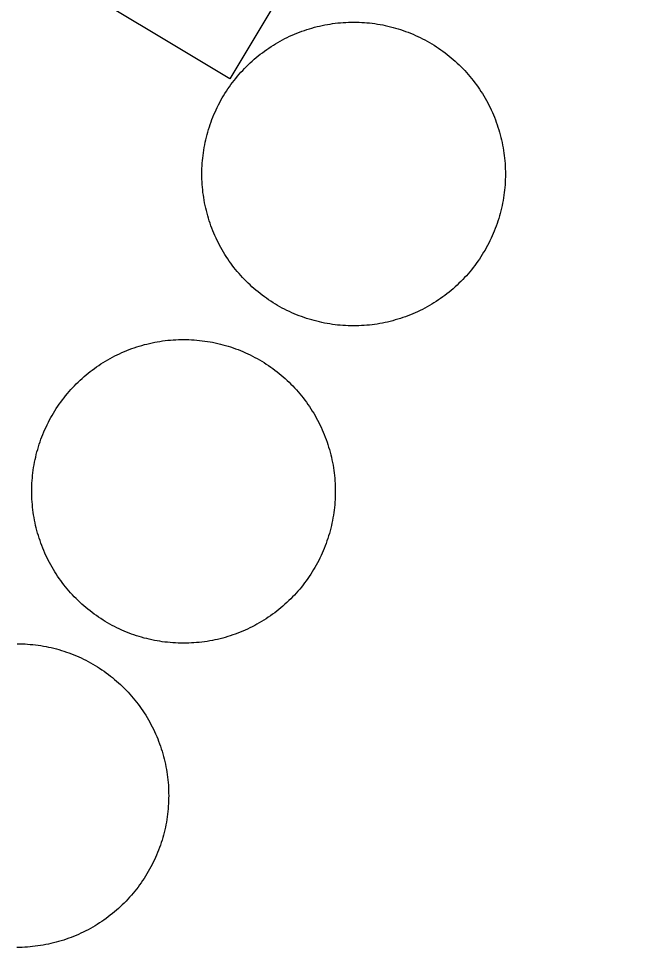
# Model space of a CAD drawing. Extents: x 3903937 to 3942190, y 260677 to 286651.
# Drawn here: x 3909165.9 to 3909210.4, y 280611.6 to 280677.1 of the extents above; entities that cross this region are included whole.
import ezdxf

# ---------------------------------------------------------------- set-up
doc = ezdxf.new("R2010")
doc.units = 0
doc.layers.add('V-BLDG-OTLN', color=7, linetype='Continuous')
doc.layers.add('V-DOMW-TANK', color=7, linetype='Continuous')

msp = doc.modelspace()

# ---------------------------------------------------------------- linework, layer by layer
at = {"layer": 'V-BLDG-OTLN'}
msp.add_lwpolyline([(3909155.383, 280688.119), (3909185.004, 280737.489), (3909210.415, 280722.242), (3909180.794, 280672.872)], close=True, dxfattribs=at)
at = {"layer": 'V-DOMW-TANK'}
for points in [[(3909180.766, 280672.316), (3909180.876, 280672.468), (3909180.987, 280672.619), (3909181.102, 280672.767), (3909181.218, 280672.914), (3909181.337, 280673.058), (3909181.458, 280673.199), (3909181.583, 280673.34), (3909181.71, 280673.477), (3909181.837, 280673.613), (3909181.968, 280673.746), (3909182.103, 280673.877), (3909182.238, 280674.006), (3909182.376, 280674.131), (3909182.517, 280674.256), (3909182.658, 280674.376), (3909182.804, 280674.495), (3909182.949, 280674.612), (3909183.098, 280674.725), (3909183.248, 280674.837), (3909183.4, 280674.946), (3909183.555, 280675.05), (3909183.711, 280675.155), (3909183.871, 280675.253), (3909184.028, 280675.353), (3909184.188, 280675.446), (3909184.352, 280675.538), (3909184.516, 280675.628), (3909184.682, 280675.714), (3909184.85, 280675.796), (3909185.017, 280675.878), (3909185.187, 280675.955), (3909185.362, 280676.029), (3909185.534, 280676.101), (3909185.706, 280676.168), (3909185.882, 280676.234), (3909186.058, 280676.295), (3909186.236, 280676.355), (3909186.414, 280676.412), (3909186.592, 280676.463), (3909186.773, 280676.517), (3909186.955, 280676.562), (3909187.135, 280676.603), (3909187.319, 280676.644), (3909187.502, 280676.682), (3909187.688, 280676.715), (3909187.87, 280676.746), (3909188.055, 280676.775), (3909188.241, 280676.797), (3909188.425, 280676.82), (3909188.612, 280676.836), (3909188.798, 280676.85), (3909188.984, 280676.863), (3909189.173, 280676.871), (3909189.359, 280676.875), (3909189.546, 280676.877), (3909189.732, 280676.875), (3909189.92, 280676.871), (3909190.107, 280676.861), (3909190.293, 280676.85), (3909190.479, 280676.836), (3909190.666, 280676.818), (3909190.852, 280676.795), (3909191.037, 280676.771), (3909191.221, 280676.744), (3909191.405, 280676.713), (3909191.589, 280676.678), (3909191.774, 280676.642), (3909191.956, 280676.601), (3909192.136, 280676.556), (3909192.319, 280676.508), (3909192.499, 280676.459), (3909192.677, 280676.406), (3909192.855, 280676.349), (3909193.033, 280676.289), (3909193.209, 280676.228), (3909193.384, 280676.162), (3909193.558, 280676.093), (3909193.73, 280676.021), (3909193.902, 280675.947), (3909194.072, 280675.869), (3909194.242, 280675.79), (3909194.408, 280675.706), (3909194.573, 280675.622), (3909194.737, 280675.529), (3909194.901, 280675.437), (3909195.061, 280675.341), (3909195.221, 280675.245), (3909195.378, 280675.144), (3909195.534, 280675.04), (3909195.688, 280674.936), (3909195.841, 280674.825), (3909195.991, 280674.714), (3909196.138, 280674.6), (3909196.286, 280674.483), (3909196.429, 280674.364), (3909196.57, 280674.243), (3909196.712, 280674.118), (3909196.849, 280673.993), (3909196.984, 280673.864), (3909197.117, 280673.733)], [(3909197.117, 280673.733), (3909197.248, 280673.6), (3909197.379, 280673.463), (3909197.504, 280673.326), (3909197.627, 280673.187), (3909197.748, 280673.043), (3909197.867, 280672.9), (3909197.983, 280672.752), (3909198.096, 280672.605), (3909198.209, 280672.453), (3909198.317, 280672.302), (3909198.42, 280672.148), (3909198.526, 280671.991), (3909198.626, 280671.835), (3909198.723, 280671.673), (3909198.819, 280671.513), (3909198.909, 280671.35), (3909198.999, 280671.186), (3909199.085, 280671.02), (3909199.169, 280670.852), (3909199.249, 280670.684), (3909199.327, 280670.514), (3909199.401, 280670.344), (3909199.472, 280670.17), (3909199.54, 280669.996), (3909199.605, 280669.82), (3909199.667, 280669.644), (3909199.726, 280669.467), (3909199.784, 280669.287), (3909199.837, 280669.109), (3909199.886, 280668.929), (3909199.933, 280668.746), (3909199.976, 280668.566), (3909200.017, 280668.384), (3909200.054, 280668.2), (3909200.087, 280668.017), (3909200.117, 280667.831), (3909200.146, 280667.647), (3909200.171, 280667.46), (3909200.191, 280667.276), (3909200.207, 280667.09), (3909200.224, 280666.903), (3909200.234, 280666.717), (3909200.242, 280666.531), (3909200.246, 280666.342), (3909200.248, 280666.156), (3909200.246, 280665.969), (3909200.242, 280665.781), (3909200.234, 280665.595), (3909200.222, 280665.408), (3909200.207, 280665.222), (3909200.189, 280665.036), (3909200.167, 280664.851), (3909200.142, 280664.665), (3909200.115, 280664.481), (3909200.085, 280664.296), (3909200.05, 280664.112), (3909200.013, 280663.932), (3909199.974, 280663.747), (3909199.929, 280663.565), (3909199.884, 280663.383), (3909199.831, 280663.205), (3909199.777, 280663.024), (3909199.722, 280662.846), (3909199.663, 280662.668), (3909199.599, 280662.492), (3909199.534, 280662.318), (3909199.464, 280662.144), (3909199.392, 280661.972), (3909199.319, 280661.8), (3909199.241, 280661.63), (3909199.161, 280661.462), (3909199.079, 280661.294), (3909198.991, 280661.126), (3909198.901, 280660.964), (3909198.811, 280660.798), (3909198.714, 280660.641), (3909198.616, 280660.481), (3909198.516, 280660.321), (3909198.411, 280660.167), (3909198.307, 280660.014), (3909198.196, 280659.862), (3909198.086, 280659.711), (3909197.971, 280659.563), (3909197.856, 280659.416), (3909197.738, 280659.272), (3909197.615, 280659.131), (3909197.492, 280658.99), (3909197.365, 280658.853), (3909197.236, 280658.717), (3909197.105, 280658.584), (3909196.972, 280658.453), (3909196.834, 280658.326), (3909196.697, 280658.199), (3909196.558, 280658.074), (3909196.415, 280657.954), (3909196.271, 280657.835), (3909196.124, 280657.718), (3909195.974, 280657.605), (3909195.825, 280657.493), (3909195.673, 280657.386)], [(3909179.824, 280661.646), (3909179.748, 280661.816), (3909179.672, 280661.988), (3909179.6, 280662.16), (3909179.533, 280662.334), (3909179.467, 280662.51), (3909179.406, 280662.686), (3909179.347, 280662.865), (3909179.291, 280663.043), (3909179.238, 280663.221), (3909179.189, 280663.401), (3909179.142, 280663.583), (3909179.097, 280663.764), (3909179.058, 280663.948), (3909179.021, 280664.13), (3909178.986, 280664.315), (3909178.955, 280664.499), (3909178.929, 280664.683), (3909178.904, 280664.87), (3909178.884, 280665.054), (3909178.865, 280665.24), (3909178.851, 280665.427), (3909178.839, 280665.613), (3909178.828, 280665.801), (3909178.826, 280665.99), (3909178.824, 280666.174), (3909178.826, 280666.361), (3909178.832, 280666.549), (3909178.841, 280666.735), (3909178.851, 280666.922), (3909178.867, 280667.108), (3909178.884, 280667.294), (3909178.906, 280667.481), (3909178.931, 280667.665), (3909178.957, 280667.849), (3909178.99, 280668.034), (3909179.023, 280668.218), (3909179.062, 280668.4), (3909179.101, 280668.581), (3909179.146, 280668.765), (3909179.193, 280668.947), (3909179.242, 280669.127), (3909179.295, 280669.306), (3909179.353, 280669.484), (3909179.412, 280669.662), (3909179.474, 280669.838), (3909179.539, 280670.012), (3909179.609, 280670.186), (3909179.68, 280670.358), (3909179.752, 280670.53), (3909179.832, 280670.698), (3909179.914, 280670.868), (3909179.996, 280671.036), (3909180.084, 280671.202), (3909180.17, 280671.366), (3909180.264, 280671.53), (3909180.36, 280671.689), (3909180.457, 280671.849), (3909180.561, 280672.007), (3909180.661, 280672.163), (3909180.766, 280672.316)], [(3909195.673, 280657.386), (3909195.52, 280657.282), (3909195.364, 280657.177), (3909195.204, 280657.077), (3909195.047, 280656.979), (3909194.885, 280656.884), (3909194.721, 280656.792), (3909194.557, 280656.702), (3909194.391, 280656.616), (3909194.223, 280656.536), (3909194.055, 280656.452), (3909193.885, 280656.377), (3909193.713, 280656.301), (3909193.541, 280656.229), (3909193.367, 280656.162), (3909193.191, 280656.096), (3909193.015, 280656.035), (3909192.839, 280655.975), (3909192.661, 280655.918), (3909192.48, 280655.867), (3909192.3, 280655.815), (3909192.12, 280655.768), (3909191.938, 280655.725), (3909191.755, 280655.686), (3909191.571, 280655.647), (3909191.387, 280655.615), (3909191.202, 280655.584), (3909191.018, 280655.555), (3909190.834, 280655.533), (3909190.647, 280655.51), (3909190.461, 280655.494), (3909190.275, 280655.48), (3909190.088, 280655.467), (3909189.902, 280655.459), (3909189.716, 280655.455), (3909189.527, 280655.453), (3909189.341, 280655.455), (3909189.154, 280655.463), (3909188.966, 280655.469), (3909188.78, 280655.48), (3909188.593, 280655.496), (3909188.407, 280655.512), (3909188.225, 280655.535), (3909188.036, 280655.559), (3909187.852, 280655.586), (3909187.668, 280655.617), (3909187.483, 280655.652), (3909187.301, 280655.688), (3909187.121, 280655.731), (3909186.936, 280655.774), (3909186.756, 280655.822), (3909186.576, 280655.871), (3909186.396, 280655.924), (3909186.218, 280655.981), (3909186.041, 280656.041), (3909185.865, 280656.102), (3909185.689, 280656.168), (3909185.515, 280656.235), (3909185.343, 280656.309), (3909185.171, 280656.383), (3909185.001, 280656.461), (3909184.833, 280656.542), (3909184.665, 280656.626), (3909184.499, 280656.712), (3909184.335, 280656.801), (3909184.174, 280656.895), (3909184.012, 280656.989), (3909183.852, 280657.085), (3909183.694, 280657.186), (3909183.539, 280657.29), (3909183.385, 280657.396), (3909183.234, 280657.505), (3909183.082, 280657.616), (3909182.935, 280657.73), (3909182.789, 280657.849), (3909182.644, 280657.968), (3909182.503, 280658.085), (3909182.363, 280658.212), (3909182.224, 280658.337), (3909182.089, 280658.466), (3909181.956, 280658.597), (3909181.825, 280658.73), (3909181.696, 280658.867), (3909181.571, 280659.004), (3909181.446, 280659.145), (3909181.325, 280659.287), (3909181.206, 280659.43), (3909181.089, 280659.576), (3909180.975, 280659.727), (3909180.866, 280659.877), (3909180.758, 280660.028), (3909180.651, 280660.184), (3909180.549, 280660.339), (3909180.448, 280660.497), (3909180.352, 280660.657), (3909180.256, 280660.817), (3909180.164, 280660.98), (3909180.074, 280661.144), (3909179.988, 280661.31), (3909179.906, 280661.478), (3909179.824, 280661.646)], [(3909168.762, 280649.929), (3909168.871, 280650.081), (3909168.982, 280650.233), (3909169.096, 280650.38), (3909169.211, 280650.525), (3909169.332, 280650.671), (3909169.453, 280650.812), (3909169.576, 280650.953), (3909169.703, 280651.091), (3909169.832, 280651.226), (3909169.963, 280651.359), (3909170.096, 280651.49), (3909170.233, 280651.619), (3909170.37, 280651.744), (3909170.511, 280651.869), (3909170.653, 280651.99), (3909170.796, 280652.109), (3909170.944, 280652.225), (3909171.091, 280652.338), (3909171.243, 280652.449), (3909171.394, 280652.557), (3909171.548, 280652.664), (3909171.703, 280652.766), (3909171.863, 280652.868), (3909172.021, 280652.965), (3909172.183, 280653.059), (3909172.346, 280653.151), (3909172.51, 280653.241), (3909172.676, 280653.327), (3909172.844, 280653.409), (3909173.012, 280653.491), (3909173.182, 280653.567), (3909173.354, 280653.645), (3909173.526, 280653.714), (3909173.702, 280653.782), (3909173.876, 280653.847), (3909174.052, 280653.909), (3909174.229, 280653.968), (3909174.407, 280654.023), (3909174.587, 280654.077), (3909174.767, 280654.128), (3909174.947, 280654.173), (3909175.13, 280654.218), (3909175.312, 280654.257), (3909175.496, 280654.294), (3909175.681, 280654.327), (3909175.865, 280654.359), (3909176.049, 280654.386), (3909176.234, 280654.41), (3909176.42, 280654.433), (3909176.606, 280654.449), (3909176.793, 280654.464), (3909176.979, 280654.476), (3909177.165, 280654.484), (3909177.354, 280654.488), (3909177.54, 280654.49), (3909177.725, 280654.488), (3909177.913, 280654.482), (3909178.101, 280654.474), (3909178.288, 280654.464), (3909178.474, 280654.449), (3909178.66, 280654.431), (3909178.845, 280654.408), (3909179.031, 280654.384), (3909179.215, 280654.359), (3909179.4, 280654.324), (3909179.584, 280654.292), (3909179.766, 280654.253), (3909179.949, 280654.214), (3909180.131, 280654.169), (3909180.311, 280654.122), (3909180.491, 280654.073), (3909180.672, 280654.019), (3909180.85, 280653.962), (3909181.026, 280653.903), (3909181.202, 280653.841), (3909181.378, 280653.776), (3909181.552, 280653.706), (3909181.724, 280653.634), (3909181.896, 280653.561), (3909182.066, 280653.483), (3909182.234, 280653.401), (3909182.402, 280653.319), (3909182.568, 280653.231), (3909182.732, 280653.143), (3909182.894, 280653.051), (3909183.055, 280652.954), (3909183.215, 280652.858), (3909183.373, 280652.756), (3909183.529, 280652.653), (3909183.682, 280652.547), (3909183.834, 280652.438), (3909183.985, 280652.328), (3909184.133, 280652.213), (3909184.278, 280652.096), (3909184.424, 280651.977), (3909184.565, 280651.857), (3909184.702, 280651.732), (3909184.843, 280651.607), (3909184.979, 280651.478), (3909185.112, 280651.345)], [(3909185.112, 280651.345), (3909185.243, 280651.212), (3909185.372, 280651.076), (3909185.497, 280650.939), (3909185.622, 280650.798), (3909185.742, 280650.657), (3909185.861, 280650.513), (3909185.978, 280650.366), (3909186.091, 280650.216), (3909186.201, 280650.067), (3909186.31, 280649.913), (3909186.416, 280649.759), (3909186.519, 280649.604), (3909186.619, 280649.446), (3909186.717, 280649.286), (3909186.811, 280649.127), (3909186.904, 280648.963), (3909186.994, 280648.799), (3909187.08, 280648.631), (3909187.162, 280648.465), (3909187.244, 280648.297), (3909187.319, 280648.127), (3909187.395, 280647.955), (3909187.467, 280647.783), (3909187.534, 280647.609), (3909187.6, 280647.433), (3909187.661, 280647.257), (3909187.721, 280647.079), (3909187.774, 280646.9), (3909187.829, 280646.722), (3909187.881, 280646.542), (3909187.924, 280646.36), (3909187.971, 280646.18), (3909188.01, 280645.995), (3909188.046, 280645.813), (3909188.081, 280645.629), (3909188.112, 280645.444), (3909188.139, 280645.26), (3909188.165, 280645.074), (3909188.184, 280644.889), (3909188.202, 280644.703), (3909188.216, 280644.519), (3909188.229, 280644.33), (3909188.237, 280644.142), (3909188.241, 280643.955), (3909188.243, 280643.769), (3909188.241, 280643.583), (3909188.235, 280643.394), (3909188.227, 280643.208), (3909188.216, 280643.022), (3909188.2, 280642.835), (3909188.184, 280642.649), (3909188.161, 280642.462), (3909188.137, 280642.278), (3909188.11, 280642.094), (3909188.077, 280641.91), (3909188.042, 280641.725), (3909188.005, 280641.543), (3909187.967, 280641.359), (3909187.922, 280641.176), (3909187.874, 280640.996), (3909187.825, 280640.816), (3909187.772, 280640.638), (3909187.715, 280640.46), (3909187.655, 280640.281), (3909187.594, 280640.105), (3909187.528, 280639.931), (3909187.459, 280639.757), (3909187.389, 280639.585), (3909187.313, 280639.413), (3909187.235, 280639.243), (3909187.154, 280639.075), (3909187.072, 280638.907), (3909186.984, 280638.741), (3909186.895, 280638.577), (3909186.803, 280638.414), (3909186.707, 280638.254), (3909186.611, 280638.094), (3909186.508, 280637.936), (3909186.406, 280637.781), (3909186.299, 280637.627), (3909186.191, 280637.474), (3909186.08, 280637.324), (3909185.966, 280637.177), (3909185.849, 280637.029), (3909185.73, 280636.886), (3909185.609, 280636.744), (3909185.484, 280636.603), (3909185.357, 280636.464), (3909185.23, 280636.331), (3909185.099, 280636.196), (3909184.964, 280636.067), (3909184.829, 280635.938), (3909184.692, 280635.809), (3909184.551, 280635.688), (3909184.409, 280635.567), (3909184.264, 280635.448), (3909184.118, 280635.331), (3909183.969, 280635.219), (3909183.819, 280635.106), (3909183.668, 280634.998)], [(3909167.818, 280639.259), (3909167.741, 280639.429), (3909167.667, 280639.601), (3909167.595, 280639.773), (3909167.525, 280639.948), (3909167.462, 280640.124), (3909167.401, 280640.3), (3909167.341, 280640.476), (3909167.284, 280640.654), (3909167.231, 280640.834), (3909167.181, 280641.015), (3909167.134, 280641.195), (3909167.091, 280641.377), (3909167.048, 280641.559), (3909167.013, 280641.746), (3909166.981, 280641.928), (3909166.95, 280642.112), (3909166.921, 280642.297), (3909166.897, 280642.481), (3909166.876, 280642.667), (3909166.86, 280642.854), (3909166.843, 280643.04), (3909166.833, 280643.226), (3909166.825, 280643.413), (3909166.821, 280643.601), (3909166.819, 280643.788), (3909166.821, 280643.974), (3909166.825, 280644.158), (3909166.833, 280644.349), (3909166.846, 280644.535), (3909166.86, 280644.721), (3909166.878, 280644.908), (3909166.903, 280645.092), (3909166.925, 280645.278), (3909166.952, 280645.463), (3909166.983, 280645.647), (3909167.018, 280645.831), (3909167.054, 280646.014), (3909167.095, 280646.196), (3909167.138, 280646.378), (3909167.186, 280646.558), (3909167.237, 280646.739), (3909167.29, 280646.919), (3909167.345, 280647.097), (3909167.405, 280647.273), (3909167.466, 280647.449), (3909167.534, 280647.625), (3909167.603, 280647.8), (3909167.675, 280647.972), (3909167.749, 280648.144), (3909167.824, 280648.314), (3909167.906, 280648.482), (3909167.99, 280648.649), (3909168.076, 280648.815), (3909168.167, 280648.979), (3909168.259, 280649.141), (3909168.353, 280649.303), (3909168.453, 280649.463), (3909168.552, 280649.62), (3909168.656, 280649.776), (3909168.762, 280649.929)], [(3909183.668, 280634.998), (3909183.51, 280634.893), (3909183.357, 280634.789), (3909183.199, 280634.688), (3909183.039, 280634.592), (3909182.879, 280634.496), (3909182.715, 280634.406), (3909182.552, 280634.316), (3909182.386, 280634.227), (3909182.218, 280634.146), (3909182.052, 280634.066), (3909181.88, 280633.988), (3909181.708, 280633.914), (3909181.534, 280633.84), (3909181.362, 280633.775), (3909181.184, 280633.709), (3909181.01, 280633.648), (3909180.831, 280633.588), (3909180.653, 280633.531), (3909180.475, 280633.478), (3909180.295, 280633.429), (3909180.11, 280633.382), (3909179.934, 280633.339), (3909179.748, 280633.298), (3909179.566, 280633.261), (3909179.381, 280633.228), (3909179.197, 280633.197), (3909179.013, 280633.169), (3909178.826, 280633.144), (3909178.642, 280633.124), (3909178.456, 280633.107), (3909178.269, 280633.091), (3909178.085, 280633.081), (3909177.895, 280633.072), (3909177.708, 280633.068), (3909177.522, 280633.068), (3909177.335, 280633.068), (3909177.147, 280633.072), (3909176.961, 280633.081), (3909176.774, 280633.093), (3909176.588, 280633.107), (3909176.402, 280633.128), (3909176.215, 280633.148), (3909176.031, 280633.173), (3909175.849, 280633.199), (3909175.662, 280633.23), (3909175.478, 280633.265), (3909175.296, 280633.302), (3909175.111, 280633.343), (3909174.931, 280633.388), (3909174.749, 280633.433), (3909174.569, 280633.482), (3909174.39, 280633.537), (3909174.212, 280633.593), (3909174.034, 280633.652), (3909173.858, 280633.715), (3909173.684, 280633.781), (3909173.51, 280633.851), (3909173.338, 280633.922), (3909173.166, 280633.996), (3909172.996, 280634.074), (3909172.826, 280634.154), (3909172.66, 280634.238), (3909172.494, 280634.324), (3909172.33, 280634.414), (3909172.166, 280634.506), (3909172.007, 280634.6), (3909171.847, 280634.698), (3909171.689, 280634.799), (3909171.533, 280634.903), (3909171.38, 280635.01), (3909171.226, 280635.118), (3909171.075, 280635.229), (3909170.929, 280635.344), (3909170.782, 280635.458), (3909170.638, 280635.579), (3909170.497, 280635.7), (3909170.356, 280635.825), (3909170.219, 280635.95), (3909170.083, 280636.077), (3909169.95, 280636.21), (3909169.819, 280636.343), (3909169.69, 280636.48), (3909169.563, 280636.617), (3909169.44, 280636.757), (3909169.32, 280636.9), (3909169.201, 280637.043), (3909169.084, 280637.191), (3909168.971, 280637.338), (3909168.859, 280637.49), (3909168.748, 280637.641), (3909168.646, 280637.795), (3909168.543, 280637.953), (3909168.441, 280638.11), (3909168.345, 280638.268), (3909168.25, 280638.43), (3909168.158, 280638.594), (3909168.068, 280638.758), (3909167.982, 280638.924), (3909167.898, 280639.091), (3909167.818, 280639.259)], [(3909165.781, 280633.029), (3909165.967, 280633.027), (3909166.157, 280633.021), (3909166.342, 280633.013), (3909166.528, 280633.003), (3909166.714, 280632.986), (3909166.903, 280632.97), (3909167.087, 280632.945), (3909167.272, 280632.923), (3909167.456, 280632.896), (3909167.64, 280632.863), (3909167.824, 280632.831), (3909168.009, 280632.792), (3909168.191, 280632.753), (3909168.371, 280632.71), (3909168.554, 280632.661), (3909168.734, 280632.612), (3909168.912, 280632.558), (3909169.09, 280632.501), (3909169.268, 280632.442), (3909169.444, 280632.382), (3909169.619, 280632.315), (3909169.793, 280632.245), (3909169.965, 280632.173), (3909170.137, 280632.1), (3909170.307, 280632.024), (3909170.477, 280631.94), (3909170.643, 280631.858), (3909170.806, 280631.77), (3909170.972, 280631.682), (3909171.134, 280631.59), (3909171.296, 280631.493), (3909171.456, 280631.395), (3909171.611, 280631.295), (3909171.769, 280631.192), (3909171.923, 280631.086), (3909172.076, 280630.977), (3909172.226, 280630.867), (3909172.373, 280630.752), (3909172.521, 280630.635), (3909172.664, 280630.516), (3909172.807, 280630.396), (3909172.947, 280630.271), (3909173.084, 280630.146), (3909173.219, 280630.017), (3909173.352, 280629.886)], [(3909173.352, 280629.886), (3909173.483, 280629.751), (3909173.612, 280629.615), (3909173.739, 280629.478), (3909173.862, 280629.337), (3909173.983, 280629.196), (3909174.102, 280629.05), (3909174.218, 280628.905), (3909174.331, 280628.755), (3909174.444, 280628.606), (3909174.552, 280628.454), (3909174.657, 280628.298), (3909174.761, 280628.143), (3909174.861, 280627.985), (3909174.958, 280627.825), (3909175.052, 280627.666), (3909175.144, 280627.502), (3909175.234, 280627.338), (3909175.32, 280627.172), (3909175.404, 280627.004), (3909175.484, 280626.836), (3909175.562, 280626.666), (3909175.636, 280626.494), (3909175.707, 280626.322), (3909175.775, 280626.146), (3909175.84, 280625.972), (3909175.902, 280625.796), (3909175.961, 280625.618), (3909176.019, 280625.439), (3909176.072, 280625.261), (3909176.121, 280625.081), (3909176.168, 280624.899), (3909176.211, 280624.719), (3909176.252, 280624.534), (3909176.289, 280624.352), (3909176.322, 280624.168), (3909176.352, 280623.983), (3909176.381, 280623.799), (3909176.406, 280623.615), (3909176.426, 280623.428), (3909176.442, 280623.242), (3909176.459, 280623.056), (3909176.469, 280622.869), (3909176.477, 280622.681), (3909176.481, 280622.494), (3909176.483, 280622.308), (3909176.481, 280622.124), (3909176.477, 280621.933), (3909176.469, 280621.747), (3909176.457, 280621.561), (3909176.442, 280621.374), (3909176.424, 280621.188), (3909176.402, 280621.001), (3909176.377, 280620.817), (3909176.35, 280620.633), (3909176.32, 280620.449), (3909176.285, 280620.264), (3909176.248, 280620.082), (3909176.207, 280619.898), (3909176.164, 280619.717), (3909176.117, 280619.535), (3909176.066, 280619.355), (3909176.012, 280619.177), (3909175.957, 280618.999), (3909175.898, 280618.82), (3909175.834, 280618.644), (3909175.769, 280618.47), (3909175.697, 280618.296), (3909175.627, 280618.124), (3909175.554, 280617.952), (3909175.476, 280617.782), (3909175.396, 280617.614), (3909175.312, 280617.446), (3909175.226, 280617.28), (3909175.136, 280617.116), (3909175.044, 280616.953), (3909174.949, 280616.793), (3909174.851, 280616.633), (3909174.751, 280616.475), (3909174.646, 280616.32), (3909174.542, 280616.166), (3909174.431, 280616.013), (3909174.321, 280615.863), (3909174.206, 280615.716), (3909174.091, 280615.568), (3909173.971, 280615.425), (3909173.848, 280615.283), (3909173.727, 280615.142), (3909173.6, 280615.005), (3909173.471, 280614.87), (3909173.34, 280614.737), (3909173.207, 280614.606), (3909173.069, 280614.477), (3909172.932, 280614.35), (3909172.793, 280614.227), (3909172.65, 280614.106), (3909172.506, 280613.987), (3909172.357, 280613.87), (3909172.211, 280613.758), (3909172.062, 280613.645), (3909171.908, 280613.537)], [(3909171.908, 280613.537), (3909171.755, 280613.432), (3909171.599, 280613.328), (3909171.439, 280613.227), (3909171.282, 280613.131), (3909171.12, 280613.037), (3909170.958, 280612.945), (3909170.792, 280612.855), (3909170.626, 280612.769), (3909170.458, 280612.685), (3909170.29, 280612.605), (3909170.12, 280612.527), (3909169.948, 280612.453), (3909169.776, 280612.381), (3909169.602, 280612.314), (3909169.426, 280612.248), (3909169.25, 280612.187), (3909169.074, 280612.127), (3909168.896, 280612.07), (3909168.715, 280612.017), (3909168.535, 280611.968), (3909168.355, 280611.921), (3909168.173, 280611.878), (3909167.99, 280611.837), (3909167.806, 280611.8), (3909167.622, 280611.767), (3909167.439, 280611.736), (3909167.253, 280611.708), (3909167.069, 280611.683), (3909166.882, 280611.663), (3909166.696, 280611.646), (3909166.51, 280611.63), (3909166.323, 280611.62), (3909166.137, 280611.611), (3909165.949, 280611.607), (3909165.762, 280611.605)]]:
    msp.add_lwpolyline(points, dxfattribs=at)

doc.saveas('drawing.dxf')
